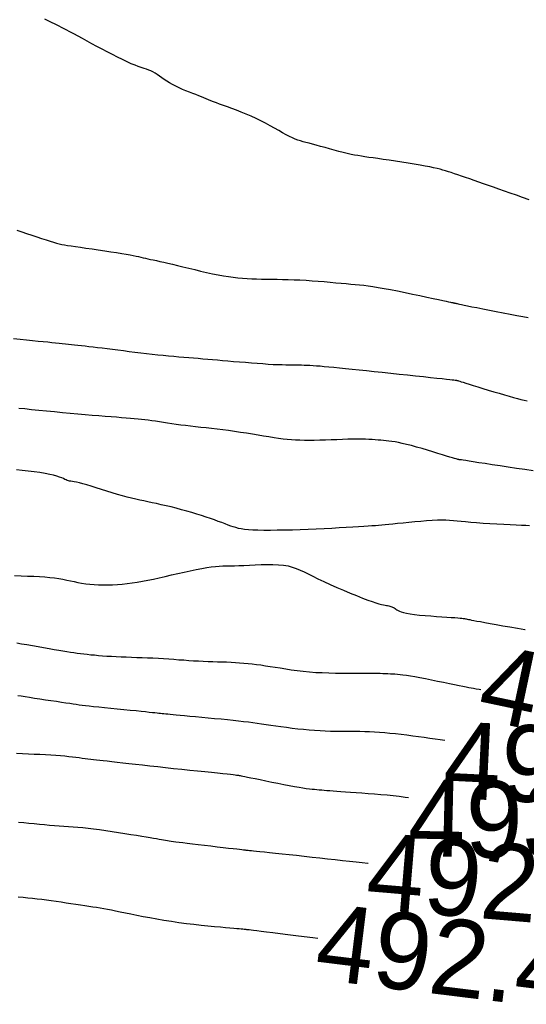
# Model space of a CAD drawing. Header units: millimetres. Extents: x 32690613 to 32693367, y 5343692 to 5344708.
# Tile 562 of 656: x 32692741 to 32692748, y 5344336 to 5344348. Entities that reach past the tile are written whole.
import ezdxf
from ezdxf.enums import TextEntityAlignment as Align

# ---------------------------------------------------------------- set-up
doc = ezdxf.new("R2010")
doc.units = ezdxf.units.MM
doc.header["$LTSCALE"] = 20
for name, color, linetype in [('02-DGM_HL_492.50', 92, 'Continuous'), ('02-DGM_HL_493.00', 102, 'Continuous'), ('02-DGM_HL_493.50', 112, 'Continuous'), ('02-DGM_HL_494.00', 122, 'Continuous'), ('02-DGM_HL_494.50', 132, 'Continuous'), ('02-DGM_HL_495.00', 142, 'Continuous')]:
    doc.layers.add(name, color=color, linetype=linetype)

msp = doc.modelspace()

# ---------------------------------------------------------------- linework, layer by layer
at = {"layer": '02-DGM_HL_492.50', "elevation": 492.5, "flags": 128}
msp.add_lwpolyline([(32692745.099, 5344336.522), (32692745.031, 5344336.53), (32692744.922, 5344336.543), (32692744.813, 5344336.556), (32692744.707, 5344336.569), (32692744.607, 5344336.582), (32692744.514, 5344336.594), (32692744.431, 5344336.604), (32692744.361, 5344336.614), (32692744.306, 5344336.621), (32692744.263, 5344336.626), (32692744.23, 5344336.63), (32692744.206, 5344336.633), (32692744.189, 5344336.636), (32692744.176, 5344336.637), (32692744.164, 5344336.638), (32692744.153, 5344336.639), (32692744.14, 5344336.641), (32692744.123, 5344336.642), (32692744.102, 5344336.644), (32692744.076, 5344336.646), (32692744.044, 5344336.649), (32692744.004, 5344336.653), (32692743.955, 5344336.657), (32692743.898, 5344336.663), (32692743.83, 5344336.669), (32692743.753, 5344336.676), (32692743.669, 5344336.684), (32692743.579, 5344336.693), (32692743.485, 5344336.704), (32692743.388, 5344336.715), (32692743.29, 5344336.728), (32692743.193, 5344336.742), (32692743.097, 5344336.757), (32692743.004, 5344336.773), (32692742.913, 5344336.79), (32692742.827, 5344336.806), (32692742.744, 5344336.823), (32692742.667, 5344336.839), (32692742.595, 5344336.854), (32692742.528, 5344336.867), (32692742.468, 5344336.879), (32692742.414, 5344336.89), (32692742.363, 5344336.9), (32692742.315, 5344336.908), (32692742.268, 5344336.916), (32692742.221, 5344336.924), (32692742.172, 5344336.932), (32692742.121, 5344336.94), (32692742.067, 5344336.948), (32692742.009, 5344336.957), (32692741.949, 5344336.966), (32692741.886, 5344336.975), (32692741.823, 5344336.984), (32692741.759, 5344336.994), (32692741.694, 5344337.003), (32692741.631, 5344337.011), (32692741.569, 5344337.02), (32692741.507, 5344337.028), (32692741.447, 5344337.035), (32692741.386, 5344337.043), (32692741.325, 5344337.049), (32692741.264, 5344337.056), (32692741.201, 5344337.061)], dxfattribs=at)
at = {"layer": '02-DGM_HL_493.00', "elevation": 493, "flags": 128}
for points in [[(32692747.847, 5344346.137), (32692747.761, 5344346.168), (32692747.68, 5344346.198), (32692747.601, 5344346.226), (32692747.526, 5344346.253), (32692747.453, 5344346.278), (32692747.384, 5344346.303), (32692747.317, 5344346.326), (32692747.252, 5344346.349), (32692747.19, 5344346.37), (32692747.13, 5344346.391), (32692747.073, 5344346.411), (32692747.019, 5344346.429), (32692746.967, 5344346.447), (32692746.919, 5344346.464), (32692746.874, 5344346.479), (32692746.833, 5344346.493), (32692746.795, 5344346.505), (32692746.759, 5344346.516), (32692746.724, 5344346.527), (32692746.687, 5344346.537), (32692746.648, 5344346.547), (32692746.604, 5344346.557), (32692746.553, 5344346.567), (32692746.495, 5344346.578), (32692746.427, 5344346.59), (32692746.352, 5344346.603), (32692746.273, 5344346.616), (32692746.19, 5344346.629), (32692746.107, 5344346.641), (32692746.026, 5344346.654), (32692745.949, 5344346.665), (32692745.879, 5344346.675), (32692745.816, 5344346.684), (32692745.761, 5344346.692), (32692745.711, 5344346.699), (32692745.665, 5344346.706), (32692745.62, 5344346.714), (32692745.576, 5344346.722), (32692745.53, 5344346.731), (32692745.481, 5344346.742), (32692745.427, 5344346.756), (32692745.37, 5344346.77), (32692745.311, 5344346.786), (32692745.251, 5344346.802), (32692745.191, 5344346.819), (32692745.133, 5344346.835), (32692745.078, 5344346.85), (32692745.028, 5344346.863), (32692744.983, 5344346.875), (32692744.943, 5344346.886), (32692744.907, 5344346.896), (32692744.872, 5344346.906), (32692744.839, 5344346.917), (32692744.804, 5344346.93), (32692744.768, 5344346.946), (32692744.729, 5344346.964), (32692744.686, 5344346.987), (32692744.639, 5344347.013), (32692744.589, 5344347.042), (32692744.535, 5344347.072), (32692744.478, 5344347.104), (32692744.419, 5344347.136), (32692744.358, 5344347.168), (32692744.295, 5344347.199), (32692744.23, 5344347.228), (32692744.166, 5344347.255), (32692744.102, 5344347.281), (32692744.039, 5344347.305), (32692743.979, 5344347.327), (32692743.922, 5344347.348), (32692743.869, 5344347.367), (32692743.821, 5344347.384), (32692743.779, 5344347.4), (32692743.742, 5344347.415), (32692743.708, 5344347.429), (32692743.677, 5344347.442), (32692743.647, 5344347.455), (32692743.617, 5344347.467), (32692743.585, 5344347.481), (32692743.55, 5344347.494), (32692743.512, 5344347.509), (32692743.471, 5344347.525), (32692743.428, 5344347.541), (32692743.383, 5344347.559), (32692743.338, 5344347.577), (32692743.293, 5344347.597), (32692743.249, 5344347.617), (32692743.208, 5344347.639), (32692743.169, 5344347.661), (32692743.133, 5344347.684), (32692743.1, 5344347.706), (32692743.068, 5344347.729), (32692743.038, 5344347.75), (32692743.009, 5344347.77), (32692742.982, 5344347.788), (32692742.954, 5344347.804), (32692742.927, 5344347.818), (32692742.898, 5344347.829), (32692742.869, 5344347.84), (32692742.837, 5344347.85), (32692742.802, 5344347.862), (32692742.763, 5344347.875), (32692742.72, 5344347.891), (32692742.671, 5344347.911), (32692742.616, 5344347.935), (32692742.557, 5344347.964), (32692742.493, 5344347.995), (32692742.427, 5344348.029), (32692742.359, 5344348.064), (32692742.291, 5344348.1), (32692742.223, 5344348.136), (32692742.158, 5344348.172), (32692742.096, 5344348.206), (32692742.036, 5344348.238), (32692741.98, 5344348.269), (32692741.925, 5344348.299), (32692741.873, 5344348.327), (32692741.823, 5344348.354), (32692741.774, 5344348.379), (32692741.727, 5344348.403), (32692741.68, 5344348.426), (32692741.635, 5344348.447), (32692741.59, 5344348.468), (32692741.546, 5344348.489)], [(32692741.206, 5344338.037), (32692741.273, 5344338.031), (32692741.341, 5344338.024), (32692741.409, 5344338.018), (32692741.477, 5344338.011), (32692741.544, 5344338.005), (32692741.61, 5344337.999), (32692741.674, 5344337.993), (32692741.735, 5344337.988), (32692741.796, 5344337.984), (32692741.855, 5344337.98), (32692741.916, 5344337.975), (32692741.977, 5344337.97), (32692742.042, 5344337.965), (32692742.109, 5344337.958), (32692742.182, 5344337.949), (32692742.259, 5344337.94), (32692742.34, 5344337.928), (32692742.423, 5344337.916), (32692742.507, 5344337.904), (32692742.588, 5344337.891), (32692742.667, 5344337.878), (32692742.741, 5344337.866), (32692742.808, 5344337.855), (32692742.866, 5344337.845), (32692742.918, 5344337.836), (32692742.962, 5344337.829), (32692743.001, 5344337.822), (32692743.035, 5344337.816), (32692743.065, 5344337.811), (32692743.092, 5344337.806), (32692743.117, 5344337.802), (32692743.141, 5344337.798), (32692743.164, 5344337.794), (32692743.19, 5344337.79), (32692743.219, 5344337.786), (32692743.253, 5344337.781), (32692743.293, 5344337.776), (32692743.341, 5344337.77), (32692743.399, 5344337.763), (32692743.467, 5344337.755), (32692743.542, 5344337.746), (32692743.623, 5344337.736), (32692743.706, 5344337.727), (32692743.788, 5344337.717), (32692743.865, 5344337.708), (32692743.936, 5344337.7), (32692743.996, 5344337.693), (32692744.044, 5344337.688), (32692744.081, 5344337.683), (32692744.109, 5344337.68), (32692744.129, 5344337.678), (32692744.143, 5344337.676), (32692744.153, 5344337.675), (32692744.162, 5344337.674), (32692744.17, 5344337.673), (32692744.18, 5344337.672), (32692744.193, 5344337.671), (32692744.211, 5344337.669), (32692744.233, 5344337.667), (32692744.262, 5344337.664), (32692744.299, 5344337.66), (32692744.345, 5344337.656), (32692744.402, 5344337.65), (32692744.469, 5344337.643), (32692744.546, 5344337.634), (32692744.632, 5344337.625), (32692744.723, 5344337.615), (32692744.82, 5344337.605), (32692744.921, 5344337.594), (32692745.023, 5344337.583), (32692745.125, 5344337.571), (32692745.225, 5344337.56), (32692745.323, 5344337.55), (32692745.419, 5344337.539), (32692745.51, 5344337.53), (32692745.596, 5344337.52), (32692745.676, 5344337.512), (32692745.75, 5344337.504), (32692745.752, 5344337.504)]]:
    msp.add_lwpolyline(points, dxfattribs=at)
at = {"layer": '02-DGM_HL_493.50', "elevation": 493.5, "flags": 128}
for points in [[(32692741.183, 5344345.744), (32692741.246, 5344345.723), (32692741.311, 5344345.701), (32692741.377, 5344345.679), (32692741.443, 5344345.657), (32692741.505, 5344345.636), (32692741.563, 5344345.618), (32692741.615, 5344345.601), (32692741.659, 5344345.587), (32692741.698, 5344345.576), (32692741.733, 5344345.567), (32692741.768, 5344345.559), (32692741.804, 5344345.552), (32692741.844, 5344345.545), (32692741.89, 5344345.538), (32692741.944, 5344345.53), (32692742.009, 5344345.521), (32692742.082, 5344345.51), (32692742.161, 5344345.499), (32692742.243, 5344345.487), (32692742.326, 5344345.476), (32692742.406, 5344345.464), (32692742.481, 5344345.452), (32692742.548, 5344345.442), (32692742.606, 5344345.432), (32692742.656, 5344345.423), (32692742.698, 5344345.415), (32692742.735, 5344345.407), (32692742.767, 5344345.399), (32692742.797, 5344345.392), (32692742.826, 5344345.385), (32692742.856, 5344345.379), (32692742.887, 5344345.372), (32692742.921, 5344345.364), (32692742.958, 5344345.356), (32692742.999, 5344345.348), (32692743.043, 5344345.338), (32692743.093, 5344345.327), (32692743.147, 5344345.314), (32692743.207, 5344345.3), (32692743.273, 5344345.284), (32692743.344, 5344345.267), (32692743.419, 5344345.248), (32692743.496, 5344345.23), (32692743.573, 5344345.211), (32692743.651, 5344345.193), (32692743.727, 5344345.177), (32692743.8, 5344345.162), (32692743.869, 5344345.149), (32692743.935, 5344345.139), (32692743.998, 5344345.13), (32692744.059, 5344345.124), (32692744.119, 5344345.118), (32692744.179, 5344345.114), (32692744.239, 5344345.111), (32692744.301, 5344345.109), (32692744.365, 5344345.107), (32692744.43, 5344345.106), (32692744.498, 5344345.105), (32692744.568, 5344345.104), (32692744.639, 5344345.103), (32692744.713, 5344345.102), (32692744.788, 5344345.099), (32692744.865, 5344345.096), (32692744.944, 5344345.092), (32692745.024, 5344345.086), (32692745.103, 5344345.08), (32692745.182, 5344345.074), (32692745.258, 5344345.067), (32692745.332, 5344345.06), (32692745.402, 5344345.054), (32692745.468, 5344345.048), (32692745.528, 5344345.042), (32692745.585, 5344345.037), (32692745.64, 5344345.032), (32692745.695, 5344345.026), (32692745.753, 5344345.018), (32692745.814, 5344345.01), (32692745.882, 5344344.999), (32692745.959, 5344344.986), (32692746.044, 5344344.97), (32692746.136, 5344344.952), (32692746.233, 5344344.932), (32692746.33, 5344344.912), (32692746.425, 5344344.892), (32692746.515, 5344344.873), (32692746.596, 5344344.856), (32692746.666, 5344344.841), (32692746.722, 5344344.829), (32692746.765, 5344344.819), (32692746.798, 5344344.812), (32692746.821, 5344344.807), (32692746.837, 5344344.804), (32692746.847, 5344344.802), (32692746.853, 5344344.801), (32692746.857, 5344344.8), (32692746.861, 5344344.799), (32692746.865, 5344344.798), (32692746.869, 5344344.797), (32692746.873, 5344344.796), (32692746.877, 5344344.795), (32692746.881, 5344344.794), (32692746.887, 5344344.793), (32692746.893, 5344344.792), (32692746.9, 5344344.79), (32692746.909, 5344344.788), (32692746.922, 5344344.785), (32692746.941, 5344344.78), (32692746.966, 5344344.775), (32692747, 5344344.768), (32692747.044, 5344344.759), (32692747.099, 5344344.748), (32692747.167, 5344344.735), (32692747.245, 5344344.72), (32692747.33, 5344344.703), (32692747.419, 5344344.686), (32692747.51, 5344344.668), (32692747.6, 5344344.651), (32692747.686, 5344344.634), (32692747.765, 5344344.619), (32692747.835, 5344344.605)], [(32692746.279, 5344338.352), (32692746.232, 5344338.359), (32692746.156, 5344338.369), (32692746.079, 5344338.378), (32692745.998, 5344338.386), (32692745.916, 5344338.394), (32692745.833, 5344338.401), (32692745.751, 5344338.407), (32692745.672, 5344338.413), (32692745.595, 5344338.419), (32692745.523, 5344338.424), (32692745.457, 5344338.429), (32692745.398, 5344338.433), (32692745.345, 5344338.437), (32692745.298, 5344338.44), (32692745.255, 5344338.443), (32692745.216, 5344338.446), (32692745.181, 5344338.449), (32692745.148, 5344338.452), (32692745.116, 5344338.454), (32692745.086, 5344338.457), (32692745.055, 5344338.46), (32692745.023, 5344338.463), (32692744.988, 5344338.467), (32692744.948, 5344338.472), (32692744.904, 5344338.479), (32692744.853, 5344338.487), (32692744.794, 5344338.497), (32692744.727, 5344338.51), (32692744.654, 5344338.524), (32692744.577, 5344338.539), (32692744.498, 5344338.555), (32692744.422, 5344338.571), (32692744.349, 5344338.586), (32692744.284, 5344338.599), (32692744.228, 5344338.611), (32692744.183, 5344338.62), (32692744.149, 5344338.627), (32692744.123, 5344338.632), (32692744.105, 5344338.636), (32692744.092, 5344338.638), (32692744.083, 5344338.64), (32692744.077, 5344338.641), (32692744.071, 5344338.642), (32692744.063, 5344338.643), (32692744.054, 5344338.644), (32692744.04, 5344338.646), (32692744.021, 5344338.649), (32692743.995, 5344338.652), (32692743.961, 5344338.656), (32692743.917, 5344338.661), (32692743.861, 5344338.667), (32692743.793, 5344338.674), (32692743.714, 5344338.682), (32692743.627, 5344338.691), (32692743.532, 5344338.701), (32692743.431, 5344338.711), (32692743.328, 5344338.722), (32692743.222, 5344338.733), (32692743.118, 5344338.744), (32692743.015, 5344338.756), (32692742.915, 5344338.766), (32692742.819, 5344338.777), (32692742.727, 5344338.787), (32692742.641, 5344338.797), (32692742.56, 5344338.806), (32692742.486, 5344338.815), (32692742.419, 5344338.822), (32692742.36, 5344338.829), (32692742.308, 5344338.834), (32692742.262, 5344338.839), (32692742.22, 5344338.844), (32692742.181, 5344338.848), (32692742.144, 5344338.853), (32692742.108, 5344338.857), (32692742.071, 5344338.862), (32692742.033, 5344338.867), (32692741.994, 5344338.872), (32692741.951, 5344338.878), (32692741.906, 5344338.884), (32692741.858, 5344338.889), (32692741.806, 5344338.895), (32692741.75, 5344338.9), (32692741.69, 5344338.904), (32692741.625, 5344338.908), (32692741.556, 5344338.912), (32692741.484, 5344338.916), (32692741.409, 5344338.919), (32692741.333, 5344338.922), (32692741.257, 5344338.926), (32692741.18, 5344338.929)]]:
    msp.add_lwpolyline(points, dxfattribs=at)
at = {"layer": '02-DGM_HL_494.00', "elevation": 494, "flags": 128}
for points in [[(32692741.138, 5344344.334), (32692741.226, 5344344.324), (32692741.309, 5344344.316), (32692741.387, 5344344.308), (32692741.46, 5344344.301), (32692741.526, 5344344.295), (32692741.586, 5344344.289), (32692741.639, 5344344.283), (32692741.688, 5344344.278), (32692741.732, 5344344.273), (32692741.774, 5344344.268), (32692741.814, 5344344.263), (32692741.854, 5344344.259), (32692741.893, 5344344.255), (32692741.935, 5344344.25), (32692741.978, 5344344.246), (32692742.023, 5344344.241), (32692742.071, 5344344.236), (32692742.121, 5344344.231), (32692742.175, 5344344.225), (32692742.232, 5344344.218), (32692742.293, 5344344.211), (32692742.357, 5344344.203), (32692742.426, 5344344.194), (32692742.497, 5344344.185), (32692742.57, 5344344.176), (32692742.644, 5344344.166), (32692742.719, 5344344.157), (32692742.795, 5344344.148), (32692742.87, 5344344.139), (32692742.943, 5344344.131), (32692743.015, 5344344.123), (32692743.086, 5344344.116), (32692743.156, 5344344.109), (32692743.224, 5344344.103), (32692743.291, 5344344.097), (32692743.356, 5344344.092), (32692743.419, 5344344.086), (32692743.481, 5344344.081), (32692743.542, 5344344.076), (32692743.603, 5344344.07), (32692743.665, 5344344.065), (32692743.727, 5344344.06), (32692743.791, 5344344.054), (32692743.858, 5344344.049), (32692743.928, 5344344.043), (32692744.002, 5344344.036), (32692744.078, 5344344.03), (32692744.155, 5344344.024), (32692744.233, 5344344.017), (32692744.309, 5344344.011), (32692744.383, 5344344.006), (32692744.453, 5344344.001), (32692744.519, 5344343.997), (32692744.579, 5344343.995), (32692744.633, 5344343.993), (32692744.683, 5344343.991), (32692744.728, 5344343.99), (32692744.77, 5344343.99), (32692744.81, 5344343.99), (32692744.848, 5344343.989), (32692744.885, 5344343.989), (32692744.921, 5344343.988), (32692744.957, 5344343.987), (32692744.995, 5344343.985), (32692745.036, 5344343.982), (32692745.079, 5344343.979), (32692745.127, 5344343.976), (32692745.18, 5344343.971), (32692745.24, 5344343.966), (32692745.306, 5344343.959), (32692745.379, 5344343.952), (32692745.458, 5344343.944), (32692745.544, 5344343.935), (32692745.635, 5344343.926), (32692745.731, 5344343.916), (32692745.831, 5344343.905), (32692745.936, 5344343.894), (32692746.045, 5344343.882), (32692746.155, 5344343.871), (32692746.264, 5344343.859), (32692746.37, 5344343.848), (32692746.471, 5344343.837), (32692746.563, 5344343.827), (32692746.646, 5344343.818), (32692746.716, 5344343.811), (32692746.771, 5344343.805), (32692746.814, 5344343.8), (32692746.846, 5344343.797), (32692746.868, 5344343.794), (32692746.883, 5344343.792), (32692746.893, 5344343.791), (32692746.9, 5344343.79), (32692746.905, 5344343.788), (32692746.911, 5344343.787), (32692746.918, 5344343.785), (32692746.929, 5344343.782), (32692746.943, 5344343.777), (32692746.963, 5344343.771), (32692746.99, 5344343.763), (32692747.024, 5344343.753), (32692747.066, 5344343.74), (32692747.119, 5344343.723), (32692747.179, 5344343.705), (32692747.245, 5344343.684), (32692747.315, 5344343.663), (32692747.386, 5344343.641), (32692747.457, 5344343.62), (32692747.524, 5344343.599), (32692747.587, 5344343.581), (32692747.643, 5344343.565), (32692747.694, 5344343.551), (32692747.739, 5344343.539), (32692747.781, 5344343.529), (32692747.82, 5344343.52)], [(32692746.75, 5344339.098), (32692746.75, 5344339.098), (32692746.689, 5344339.107), (32692746.624, 5344339.117), (32692746.554, 5344339.127), (32692746.482, 5344339.138), (32692746.407, 5344339.148), (32692746.332, 5344339.158), (32692746.255, 5344339.168), (32692746.18, 5344339.177), (32692746.107, 5344339.185), (32692746.035, 5344339.192), (32692745.967, 5344339.198), (32692745.9, 5344339.203), (32692745.834, 5344339.208), (32692745.77, 5344339.211), (32692745.707, 5344339.213), (32692745.644, 5344339.215), (32692745.582, 5344339.216), (32692745.519, 5344339.217), (32692745.456, 5344339.217), (32692745.392, 5344339.218), (32692745.327, 5344339.218), (32692745.262, 5344339.219), (32692745.195, 5344339.221), (32692745.126, 5344339.224), (32692745.055, 5344339.228), (32692744.983, 5344339.234), (32692744.91, 5344339.241), (32692744.836, 5344339.249), (32692744.762, 5344339.258), (32692744.689, 5344339.268), (32692744.618, 5344339.277), (32692744.55, 5344339.287), (32692744.485, 5344339.296), (32692744.424, 5344339.305), (32692744.366, 5344339.314), (32692744.309, 5344339.322), (32692744.252, 5344339.329), (32692744.194, 5344339.337), (32692744.133, 5344339.345), (32692744.068, 5344339.352), (32692743.998, 5344339.36), (32692743.921, 5344339.368), (32692743.84, 5344339.376), (32692743.755, 5344339.384), (32692743.671, 5344339.392), (32692743.587, 5344339.4), (32692743.507, 5344339.407), (32692743.432, 5344339.414), (32692743.365, 5344339.42), (32692743.307, 5344339.425), (32692743.257, 5344339.43), (32692743.215, 5344339.434), (32692743.179, 5344339.438), (32692743.148, 5344339.441), (32692743.121, 5344339.443), (32692743.097, 5344339.446), (32692743.074, 5344339.448), (32692743.053, 5344339.451), (32692743.031, 5344339.453), (32692743.007, 5344339.456), (32692742.979, 5344339.459), (32692742.946, 5344339.462), (32692742.906, 5344339.466), (32692742.858, 5344339.471), (32692742.801, 5344339.477), (32692742.733, 5344339.484), (32692742.656, 5344339.492), (32692742.575, 5344339.5), (32692742.49, 5344339.508), (32692742.406, 5344339.517), (32692742.324, 5344339.525), (32692742.248, 5344339.533), (32692742.18, 5344339.54), (32692742.123, 5344339.547), (32692742.074, 5344339.552), (32692742.031, 5344339.557), (32692741.992, 5344339.562), (32692741.954, 5344339.568), (32692741.914, 5344339.573), (32692741.871, 5344339.58), (32692741.821, 5344339.587), (32692741.762, 5344339.596), (32692741.697, 5344339.606), (32692741.627, 5344339.616), (32692741.555, 5344339.627), (32692741.483, 5344339.638), (32692741.413, 5344339.648), (32692741.348, 5344339.658), (32692741.29, 5344339.667), (32692741.24, 5344339.675), (32692741.197, 5344339.682)]]:
    msp.add_lwpolyline(points, dxfattribs=at)
at = {"layer": '02-DGM_HL_494.50', "elevation": 494.5, "flags": 128}
for points in [[(32692747.899, 5344342.612), (32692747.791, 5344342.627), (32692747.682, 5344342.642), (32692747.573, 5344342.658), (32692747.467, 5344342.674), (32692747.366, 5344342.69), (32692747.273, 5344342.704), (32692747.19, 5344342.717), (32692747.12, 5344342.728), (32692747.064, 5344342.737), (32692747.022, 5344342.744), (32692746.99, 5344342.748), (32692746.968, 5344342.752), (32692746.953, 5344342.754), (32692746.944, 5344342.755), (32692746.938, 5344342.756), (32692746.933, 5344342.757), (32692746.928, 5344342.758), (32692746.92, 5344342.76), (32692746.91, 5344342.763), (32692746.896, 5344342.767), (32692746.876, 5344342.772), (32692746.85, 5344342.78), (32692746.816, 5344342.79), (32692746.773, 5344342.803), (32692746.721, 5344342.819), (32692746.66, 5344342.838), (32692746.594, 5344342.858), (32692746.525, 5344342.879), (32692746.453, 5344342.9), (32692746.383, 5344342.92), (32692746.315, 5344342.939), (32692746.253, 5344342.955), (32692746.196, 5344342.968), (32692746.147, 5344342.979), (32692746.102, 5344342.988), (32692746.061, 5344342.994), (32692746.023, 5344342.999), (32692745.987, 5344343.003), (32692745.953, 5344343.006), (32692745.918, 5344343.009), (32692745.882, 5344343.012), (32692745.845, 5344343.015), (32692745.805, 5344343.017), (32692745.763, 5344343.02), (32692745.717, 5344343.021), (32692745.667, 5344343.023), (32692745.612, 5344343.023), (32692745.553, 5344343.023), (32692745.487, 5344343.021), (32692745.418, 5344343.019), (32692745.345, 5344343.016), (32692745.271, 5344343.014), (32692745.196, 5344343.011), (32692745.123, 5344343.008), (32692745.052, 5344343.007), (32692744.985, 5344343.006), (32692744.923, 5344343.006), (32692744.864, 5344343.008), (32692744.809, 5344343.01), (32692744.754, 5344343.014), (32692744.701, 5344343.019), (32692744.646, 5344343.025), (32692744.588, 5344343.033), (32692744.528, 5344343.042), (32692744.462, 5344343.052), (32692744.393, 5344343.063), (32692744.321, 5344343.075), (32692744.246, 5344343.087), (32692744.169, 5344343.099), (32692744.092, 5344343.111), (32692744.015, 5344343.123), (32692743.938, 5344343.134), (32692743.862, 5344343.144), (32692743.788, 5344343.153), (32692743.715, 5344343.161), (32692743.644, 5344343.169), (32692743.575, 5344343.176), (32692743.508, 5344343.184), (32692743.442, 5344343.191), (32692743.378, 5344343.199), (32692743.316, 5344343.207), (32692743.256, 5344343.215), (32692743.198, 5344343.224), (32692743.143, 5344343.232), (32692743.089, 5344343.24), (32692743.037, 5344343.248), (32692742.987, 5344343.256), (32692742.939, 5344343.263), (32692742.893, 5344343.269), (32692742.849, 5344343.274), (32692742.804, 5344343.279), (32692742.759, 5344343.284), (32692742.711, 5344343.289), (32692742.66, 5344343.293), (32692742.605, 5344343.298), (32692742.546, 5344343.302), (32692742.48, 5344343.308), (32692742.408, 5344343.313), (32692742.331, 5344343.319), (32692742.249, 5344343.326), (32692742.163, 5344343.333), (32692742.071, 5344343.34), (32692741.976, 5344343.348), (32692741.878, 5344343.357), (32692741.776, 5344343.367), (32692741.673, 5344343.377), (32692741.57, 5344343.387), (32692741.47, 5344343.397), (32692741.375, 5344343.407), (32692741.287, 5344343.416), (32692741.207, 5344343.424)], [(32692741.182, 5344340.371), (32692741.245, 5344340.36), (32692741.314, 5344340.348), (32692741.386, 5344340.335), (32692741.46, 5344340.322), (32692741.532, 5344340.309), (32692741.603, 5344340.297), (32692741.669, 5344340.285), (32692741.729, 5344340.275), (32692741.783, 5344340.266), (32692741.833, 5344340.258), (32692741.88, 5344340.251), (32692741.924, 5344340.244), (32692741.967, 5344340.238), (32692742.01, 5344340.233), (32692742.053, 5344340.228), (32692742.098, 5344340.222), (32692742.145, 5344340.217), (32692742.194, 5344340.213), (32692742.245, 5344340.208), (32692742.298, 5344340.204), (32692742.354, 5344340.199), (32692742.413, 5344340.196), (32692742.474, 5344340.192), (32692742.538, 5344340.189), (32692742.605, 5344340.187), (32692742.673, 5344340.184), (32692742.742, 5344340.182), (32692742.813, 5344340.179), (32692742.884, 5344340.177), (32692742.954, 5344340.174), (32692743.024, 5344340.17), (32692743.092, 5344340.166), (32692743.159, 5344340.162), (32692743.226, 5344340.157), (32692743.291, 5344340.152), (32692743.355, 5344340.148), (32692743.419, 5344340.143), (32692743.482, 5344340.139), (32692743.545, 5344340.136), (32692743.608, 5344340.133), (32692743.67, 5344340.13), (32692743.731, 5344340.128), (32692743.792, 5344340.126), (32692743.852, 5344340.124), (32692743.911, 5344340.122), (32692743.969, 5344340.12), (32692744.026, 5344340.117), (32692744.081, 5344340.113), (32692744.136, 5344340.108), (32692744.19, 5344340.103), (32692744.245, 5344340.097), (32692744.301, 5344340.091), (32692744.358, 5344340.083), (32692744.417, 5344340.074), (32692744.478, 5344340.065), (32692744.543, 5344340.055), (32692744.61, 5344340.044), (32692744.68, 5344340.033), (32692744.753, 5344340.022), (32692744.829, 5344340.012), (32692744.907, 5344340.002), (32692744.988, 5344339.994), (32692745.071, 5344339.987), (32692745.155, 5344339.983), (32692745.241, 5344339.979), (32692745.327, 5344339.978), (32692745.411, 5344339.977), (32692745.492, 5344339.977), (32692745.57, 5344339.977), (32692745.642, 5344339.978), (32692745.708, 5344339.978), (32692745.767, 5344339.978), (32692745.819, 5344339.977), (32692745.866, 5344339.977), (32692745.907, 5344339.975), (32692745.945, 5344339.974), (32692745.979, 5344339.973), (32692746.01, 5344339.971), (32692746.041, 5344339.969), (32692746.07, 5344339.968), (32692746.1, 5344339.966), (32692746.132, 5344339.963), (32692746.167, 5344339.96), (32692746.205, 5344339.955), (32692746.25, 5344339.949), (32692746.301, 5344339.942), (32692746.359, 5344339.932), (32692746.426, 5344339.919), (32692746.5, 5344339.905), (32692746.577, 5344339.89), (32692746.656, 5344339.874), (32692746.734, 5344339.859), (32692746.808, 5344339.843), (32692746.876, 5344339.829), (32692746.936, 5344339.817), (32692746.984, 5344339.807), (32692747.025, 5344339.798), (32692747.06, 5344339.791), (32692747.091, 5344339.785), (32692747.123, 5344339.779), (32692747.157, 5344339.773), (32692747.197, 5344339.766), (32692747.218, 5344339.762)]]:
    msp.add_lwpolyline(points, dxfattribs=at)
at = {"layer": '02-DGM_HL_495.00', "elevation": 495, "flags": 128}
for points in [[(32692747.849, 5344341.895), (32692747.804, 5344341.898), (32692747.748, 5344341.901), (32692747.679, 5344341.905), (32692747.601, 5344341.909), (32692747.515, 5344341.913), (32692747.425, 5344341.917), (32692747.335, 5344341.922), (32692747.246, 5344341.927), (32692747.162, 5344341.933), (32692747.086, 5344341.939), (32692747.019, 5344341.945), (32692746.961, 5344341.95), (32692746.909, 5344341.956), (32692746.86, 5344341.961), (32692746.812, 5344341.964), (32692746.764, 5344341.967), (32692746.711, 5344341.968), (32692746.652, 5344341.967), (32692746.586, 5344341.964), (32692746.513, 5344341.959), (32692746.437, 5344341.953), (32692746.359, 5344341.946), (32692746.281, 5344341.938), (32692746.206, 5344341.93), (32692746.136, 5344341.923), (32692746.073, 5344341.917), (32692746.019, 5344341.911), (32692745.972, 5344341.906), (32692745.929, 5344341.903), (32692745.888, 5344341.899), (32692745.847, 5344341.896), (32692745.802, 5344341.893), (32692745.753, 5344341.89), (32692745.695, 5344341.886), (32692745.628, 5344341.882), (32692745.551, 5344341.877), (32692745.467, 5344341.872), (32692745.376, 5344341.867), (32692745.28, 5344341.862), (32692745.18, 5344341.856), (32692745.078, 5344341.852), (32692744.974, 5344341.847), (32692744.87, 5344341.843), (32692744.767, 5344341.84), (32692744.667, 5344341.838), (32692744.571, 5344341.837), (32692744.48, 5344341.836), (32692744.396, 5344341.836), (32692744.319, 5344341.838), (32692744.251, 5344341.84), (32692744.194, 5344341.844), (32692744.144, 5344341.849), (32692744.102, 5344341.855), (32692744.065, 5344341.862), (32692744.031, 5344341.871), (32692743.998, 5344341.881), (32692743.965, 5344341.892), (32692743.93, 5344341.905), (32692743.891, 5344341.92), (32692743.849, 5344341.936), (32692743.803, 5344341.953), (32692743.753, 5344341.971), (32692743.701, 5344341.99), (32692743.645, 5344342.009), (32692743.586, 5344342.029), (32692743.524, 5344342.048), (32692743.459, 5344342.068), (32692743.393, 5344342.086), (32692743.325, 5344342.105), (32692743.257, 5344342.123), (32692743.19, 5344342.14), (32692743.124, 5344342.155), (32692743.06, 5344342.17), (32692743, 5344342.184), (32692742.943, 5344342.196), (32692742.888, 5344342.208), (32692742.836, 5344342.219), (32692742.783, 5344342.23), (32692742.731, 5344342.241), (32692742.676, 5344342.254), (32692742.619, 5344342.268), (32692742.558, 5344342.285), (32692742.493, 5344342.304), (32692742.424, 5344342.324), (32692742.354, 5344342.346), (32692742.284, 5344342.368), (32692742.216, 5344342.389), (32692742.151, 5344342.409), (32692742.092, 5344342.427), (32692742.04, 5344342.441), (32692741.996, 5344342.453), (32692741.96, 5344342.461), (32692741.93, 5344342.467), (32692741.906, 5344342.471), (32692741.886, 5344342.475), (32692741.869, 5344342.478), (32692741.853, 5344342.482), (32692741.839, 5344342.486), (32692741.825, 5344342.492), (32692741.809, 5344342.5), (32692741.79, 5344342.509), (32692741.767, 5344342.519), (32692741.739, 5344342.53), (32692741.705, 5344342.541), (32692741.662, 5344342.553), (32692741.611, 5344342.565), (32692741.55, 5344342.576), (32692741.481, 5344342.587), (32692741.407, 5344342.597), (32692741.33, 5344342.607), (32692741.253, 5344342.617), (32692741.178, 5344342.625)], [(32692741.153, 5344341.246), (32692741.24, 5344341.244), (32692741.323, 5344341.241), (32692741.403, 5344341.238), (32692741.478, 5344341.235), (32692741.549, 5344341.23), (32692741.614, 5344341.224), (32692741.674, 5344341.217), (32692741.73, 5344341.208), (32692741.782, 5344341.199), (32692741.832, 5344341.189), (32692741.88, 5344341.178), (32692741.928, 5344341.168), (32692741.977, 5344341.158), (32692742.026, 5344341.149), (32692742.079, 5344341.141), (32692742.133, 5344341.135), (32692742.189, 5344341.13), (32692742.247, 5344341.127), (32692742.307, 5344341.125), (32692742.368, 5344341.125), (32692742.429, 5344341.126), (32692742.491, 5344341.13), (32692742.554, 5344341.135), (32692742.617, 5344341.142), (32692742.682, 5344341.151), (32692742.748, 5344341.161), (32692742.816, 5344341.173), (32692742.886, 5344341.187), (32692742.959, 5344341.202), (32692743.035, 5344341.219), (32692743.114, 5344341.237), (32692743.196, 5344341.255), (32692743.278, 5344341.274), (32692743.359, 5344341.293), (32692743.439, 5344341.31), (32692743.515, 5344341.327), (32692743.587, 5344341.341), (32692743.653, 5344341.352), (32692743.711, 5344341.36), (32692743.765, 5344341.366), (32692743.814, 5344341.37), (32692743.862, 5344341.372), (32692743.91, 5344341.374), (32692743.959, 5344341.374), (32692744.013, 5344341.376), (32692744.071, 5344341.377), (32692744.137, 5344341.38), (32692744.209, 5344341.384), (32692744.284, 5344341.387), (32692744.361, 5344341.39), (32692744.438, 5344341.392), (32692744.513, 5344341.391), (32692744.585, 5344341.388), (32692744.651, 5344341.382), (32692744.711, 5344341.372), (32692744.765, 5344341.358), (32692744.816, 5344341.34), (32692744.866, 5344341.319), (32692744.918, 5344341.295), (32692744.972, 5344341.268), (32692745.032, 5344341.238), (32692745.098, 5344341.204), (32692745.174, 5344341.169), (32692745.256, 5344341.131), (32692745.343, 5344341.093), (32692745.431, 5344341.056), (32692745.518, 5344341.02), (32692745.602, 5344340.986), (32692745.68, 5344340.955), (32692745.748, 5344340.929), (32692745.806, 5344340.909), (32692745.854, 5344340.893), (32692745.893, 5344340.881), (32692745.925, 5344340.872), (32692745.951, 5344340.866), (32692745.972, 5344340.862), (32692745.989, 5344340.858), (32692746.005, 5344340.856), (32692746.019, 5344340.853), (32692746.033, 5344340.85), (32692746.046, 5344340.846), (32692746.058, 5344340.842), (32692746.07, 5344340.837), (32692746.081, 5344340.832), (32692746.092, 5344340.826), (32692746.103, 5344340.819), (32692746.114, 5344340.811), (32692746.126, 5344340.802), (32692746.141, 5344340.793), (32692746.159, 5344340.784), (32692746.183, 5344340.775), (32692746.213, 5344340.766), (32692746.251, 5344340.757), (32692746.299, 5344340.748), (32692746.356, 5344340.74), (32692746.422, 5344340.733), (32692746.493, 5344340.727), (32692746.567, 5344340.721), (32692746.64, 5344340.716), (32692746.711, 5344340.711), (32692746.776, 5344340.707), (32692746.833, 5344340.703), (32692746.881, 5344340.7), (32692746.918, 5344340.697), (32692746.948, 5344340.694), (32692746.971, 5344340.692), (32692746.99, 5344340.689), (32692747.004, 5344340.687), (32692747.017, 5344340.685), (32692747.029, 5344340.682), (32692747.041, 5344340.68), (32692747.056, 5344340.676), (32692747.075, 5344340.673), (32692747.098, 5344340.668), (32692747.128, 5344340.662), (32692747.165, 5344340.655), (32692747.212, 5344340.647), (32692747.269, 5344340.636), (32692747.338, 5344340.623), (32692747.416, 5344340.609), (32692747.503, 5344340.594), (32692747.596, 5344340.578), (32692747.693, 5344340.562), (32692747.791, 5344340.547), (32692747.795, 5344340.547)]]:
    msp.add_lwpolyline(points, dxfattribs=at)

# ---------------------------------------------------------------- texts
at = {"layer": '02-DGM_HL_492.50'}
msp.add_text('492.47', height=1, rotation=352.9544, dxfattribs=at).set_placement((32692747.127, 5344336.244, 492.5), align=Align.MIDDLE)
at = {"layer": '02-DGM_HL_493.00'}
msp.add_text('492.97', height=1, rotation=355.1694, dxfattribs=at).set_placement((32692747.784, 5344337.24, 493), align=Align.MIDDLE)
at = {"layer": '02-DGM_HL_493.50'}
msp.add_text('493.47', height=1, rotation=358.6778, dxfattribs=at).set_placement((32692748.319, 5344338.052, 493.5), align=Align.MIDDLE)
at = {"layer": '02-DGM_HL_494.00'}
msp.add_text('493.97', height=1, rotation=357.1989, dxfattribs=at).set_placement((32692748.782, 5344338.754, 494), align=Align.MIDDLE)
at = {"layer": '02-DGM_HL_494.50'}
msp.add_text('494.47', height=1, rotation=348.0459, dxfattribs=at).set_placement((32692749.245, 5344339.456, 494.5), align=Align.MIDDLE)

doc.saveas('drawing.dxf')
